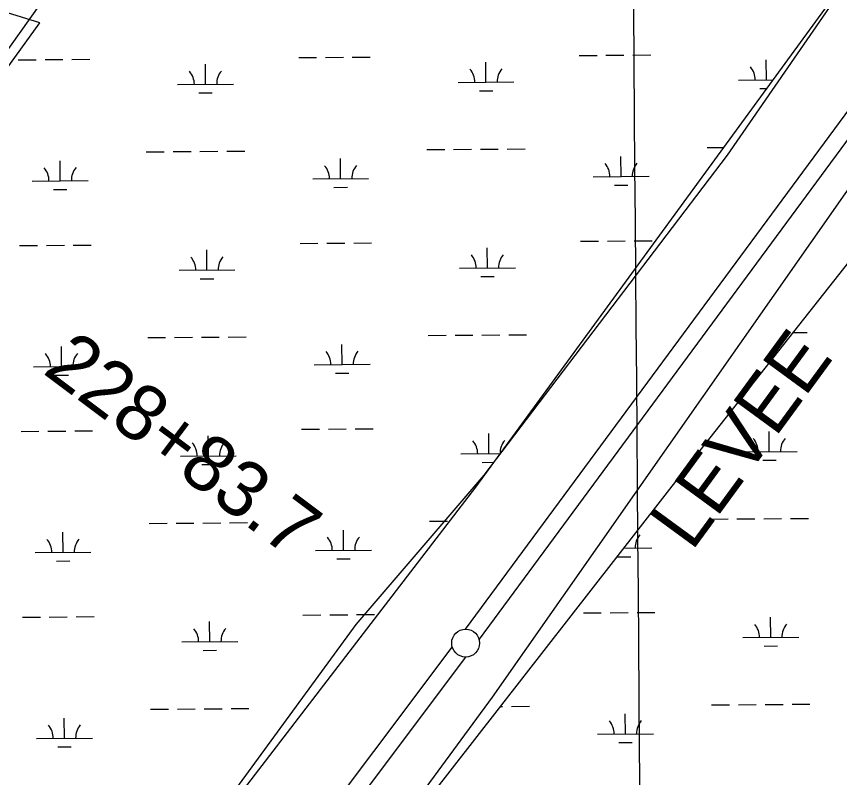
# Model space of a CAD drawing. Extents: x 3540316 to 3578335, y 553172 to 578787.
# Drawn here: x 3569706 to 3571179, y 567058 to 568421 of the extents above; entities that cross this region are included whole.
import ezdxf

# ---------------------------------------------------------------- set-up
doc = ezdxf.new("R2010")
doc.units = 0
for name, color, linetype in [('V-GRID-MAJR', 7, 'Continuous'), ('V-LEVE-IDEN', 7, 'Continuous'), ('V-SITE-VEGE', 7, 'Continuous'), ('V-SURV-IDEN', 7, 'Continuous'), ('V-SURV-LINE', 7, 'Continuous'), ('V-WETL-SWMP', 7, 'Continuous')]:
    doc.layers.add(name, color=color, linetype=linetype)

msp = doc.modelspace()

# ---------------------------------------------------------------- linework, layer by layer
at = {"layer": 'V-GRID-MAJR'}
msp.add_spline([(3570887.492, 558776.553), (3570839.022, 564835.505), (3570790.536, 570896.3910000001), (3570742.0500000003, 576957.294), (3570742.035, 576959.211)], degree=3, dxfattribs=at)
at = {"layer": 'V-SITE-VEGE'}
for points in [[(3569373.558, 566866.105), (3569274.2770000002, 567179.437), (3569205.544, 567401.063), (3569182.633, 567538.623), (3569159.722, 567622.688), (3569289.551, 567775.532), (3569747.773, 568409.841), (3569648.492, 568440.409), (3569228.455, 567844.312), (3569129.174, 567737.3250000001), (3569075.715, 567706.752), (3568999.345, 567821.385), (3568976.434, 567874.881), (3568999.345, 567943.661), (3569098.6240000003, 568043.009), (3569969.245, 569281.054), (3570717.673, 570328.0430000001), (3571550.107, 571451.452), (3572665.11, 572972.26)], [(3569862.328, 566254.726), (3570557.294, 567202.3640000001), (3571504.2830000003, 568555.042), (3572222.16, 569533.251), (3572772.024, 570243.982), (3573337.161, 571046.415), (3573986.305, 571887.062), (3574490.3510000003, 572567.223)], [(3574169.597, 572551.937), (3573635.006, 571772.427), (3572764.389, 570587.88), (3572237.434, 569854.223), (3571695.208, 569128.209), (3571336.267, 568692.602), (3570977.328, 568172.93), (3570542.02, 567599.762), (3570312.91, 567332.283), (3569877.602, 566736.188)]]:
    msp.add_lwpolyline(points, dxfattribs=at)
at = {"layer": 'V-SURV-LINE'}
for points in [[(3570509.29342561, 567324.1907847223), (3571280.890055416, 568370.1407858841)], [(3571305.0220843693, 568352.3181752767), (3570533.425454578, 567306.3681741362)], [(3569782.83924, 566355.30102), (3570485.5107132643, 567292.2170998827)], [(3570509.497390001, 567274.19969), (3569806.8259180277, 566337.2836060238)]]:
    msp.add_lwpolyline(points, dxfattribs=at)
msp.add_circle((3570509.497390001, 567299.19969), 25, dxfattribs=at)
at = {"layer": 'V-WETL-SWMP'}
for p, q in [((3569708.8246932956, 568343.5626293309), (3569740.823742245, 568343.8093056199)), ((3569756.8232667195, 568343.9326437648), (3569788.8223156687, 568344.1793200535)), ((3569804.8218401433, 568344.3026581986), (3569836.8208890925, 568344.5493344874)), ((3570210.7177764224, 568347.4316544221), (3570242.716825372, 568347.6783307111)), ((3570258.7163498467, 568347.801668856), (3570290.7153987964, 568348.0483451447)), ((3570306.714923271, 568348.1716832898), (3570338.7139722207, 568348.4183595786)), ((3570545.909737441, 568303.584224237), (3570545.632225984, 568339.5831542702)), ((3570712.61085955, 568351.3006795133), (3570744.6099084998, 568351.5473558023)), ((3570760.609432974, 568351.6706939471), (3570792.608481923, 568351.9173702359)), ((3570808.608006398, 568352.040708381), (3570840.6070553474, 568352.2873846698)), ((3571047.802820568, 568307.4532493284), (3571047.525309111, 568343.4521793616)), ((3570044.0166543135, 568299.7151991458), (3570043.7391428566, 568335.714129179)), ((3569994.0181403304, 568299.3297674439), (3570094.015168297, 568300.1006308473)), ((3570495.911223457, 568303.1987925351), (3570595.908251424, 568303.9696559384)), ((3570997.8043065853, 568307.0678176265), (3571058.737040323, 568307.5375397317)), ((3570032.13596316, 568284.1921541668), (3570056.135249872, 568284.3771613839)), ((3570534.0290462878, 568288.0611792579), (3570558.0283329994, 568288.246186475)), ((3571035.9221294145, 568291.9302043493), (3571047.4268483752, 568292.0188926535)), ((3569938.1014152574, 568178.8241465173), (3569970.1004642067, 568179.0708228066)), ((3569986.0999886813, 568179.194160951), (3570018.0990376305, 568179.4408372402)), ((3570034.098562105, 568179.5641753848), (3570066.0976110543, 568179.8108516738)), ((3570082.0971355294, 568179.9341898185), (3570114.0961844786, 568180.1808661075)), ((3570439.9944983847, 568182.6931716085), (3570471.993547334, 568182.9398478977)), ((3570487.993071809, 568183.0631860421), (3570519.992120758, 568183.3098623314)), ((3570535.991645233, 568183.433200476), (3570567.990694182, 568183.679876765)), ((3570583.9902186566, 568183.8032149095), (3570615.989267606, 568184.0498911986)), ((3570941.887581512, 568186.5621966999), (3570970.7306857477, 568186.7845442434)), ((3569783.9051621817, 568126.891961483), (3569783.6276507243, 568162.8908915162)), ((3570285.798245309, 568130.7609865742), (3570285.520733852, 568166.7599166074)), ((3570787.6913284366, 568134.6300116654), (3570787.4138169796, 568170.6289416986)), ((3570737.692814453, 568134.2445799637), (3570837.6898424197, 568135.0154433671)), ((3569733.906648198, 568126.5065297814), (3569833.9036761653, 568127.2773931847)), ((3570235.799731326, 568130.3755548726), (3570335.7967592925, 568131.1464182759)), ((3570775.810637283, 568119.1069666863), (3570799.809923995, 568119.2919739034)), ((3570902.4819735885, 567609.9510369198), (3571307.8549851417, 568124.8840207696)), ((3569772.0244710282, 568111.368916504), (3569796.02375774, 568111.5539237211)), ((3570273.9175541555, 568115.2379415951), (3570297.916840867, 568115.4229488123)), ((3570261.280825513, 568015.1365563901), (3570293.279874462, 568015.3832326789)), ((3570309.2793989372, 568015.506570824), (3570341.2784478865, 568015.7532471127)), ((3570715.175335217, 568018.6355670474), (3570747.174384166, 568018.8822433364)), ((3570763.1739086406, 568019.0055814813), (3570795.17295759, 568019.25225777)), ((3570811.1724820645, 568019.3755959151), (3570843.1715310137, 568019.6222722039)), ((3569711.3891689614, 568010.897516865), (3569743.3882179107, 568011.1441931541)), ((3569759.3877423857, 568011.2675312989), (3569791.386791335, 568011.5142075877)), ((3569807.386315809, 568011.6375457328), (3569839.3853647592, 568011.8842220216)), ((3570046.5811299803, 567967.05008668), (3570046.303618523, 568003.0490167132)), ((3570213.282252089, 568014.7665419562), (3570245.281301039, 568015.0132182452)), ((3570548.474213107, 567970.9191117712), (3570548.1967016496, 568006.9180418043)), ((3570498.475699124, 567970.5336800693), (3570598.4727270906, 567971.3045434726)), ((3569996.5826159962, 567966.6646549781), (3570096.579643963, 567967.4355183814)), ((3570034.700438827, 567951.5270417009), (3570058.6997255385, 567951.712048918)), ((3570536.5935219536, 567955.3960667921), (3570560.5928086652, 567955.5810740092)), ((3571095.4412429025, 567855.0613167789), (3571120.445916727, 567855.2540743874)), ((3569940.6658909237, 567846.1590340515), (3569972.664939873, 567846.4057103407)), ((3569988.664464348, 567846.5290484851), (3570020.663513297, 567846.7757247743)), ((3570036.663037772, 567846.899062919), (3570068.662086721, 567847.145739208)), ((3570084.6616111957, 567847.2690773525), (3570116.660660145, 567847.5157536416)), ((3570442.5589740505, 567850.0280591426), (3570474.558023, 567850.2747354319)), ((3570490.5575474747, 567850.3980735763), (3570522.556596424, 567850.6447498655)), ((3570538.5561208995, 567850.7680880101), (3570570.5551698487, 567851.0147642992)), ((3570586.554694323, 567851.1381024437), (3570618.5537432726, 567851.3847787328)), ((3569786.469637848, 567794.2268490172), (3569786.1921263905, 567830.2257790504)), ((3570288.3627209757, 567798.0958741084), (3570288.0852095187, 567834.0948041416)), ((3569736.4711238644, 567793.8414173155), (3569836.4681518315, 567794.6122807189)), ((3570238.364206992, 567797.7104424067), (3570338.3612349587, 567798.48130581)), ((3570276.4820298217, 567782.5728291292), (3570300.481316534, 567782.7578363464)), ((3569774.5889466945, 567778.7038040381), (3569798.588233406, 567778.8888112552)), ((3569713.9536446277, 567678.2324043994), (3569745.9526935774, 567678.4790806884)), ((3569761.952218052, 567678.6024188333), (3569793.951267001, 567678.8490951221)), ((3569809.950791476, 567678.9724332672), (3569841.9498404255, 567679.2191095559)), ((3570215.846727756, 567682.1014294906), (3570247.845776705, 567682.3481057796)), ((3570263.8453011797, 567682.4714439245), (3570295.844350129, 567682.7181202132)), ((3570311.8438746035, 567682.8414583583), (3570343.8429235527, 567683.0881346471)), ((3571052.9308482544, 567642.1233006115), (3571052.6533392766, 567678.1222296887)), ((3570049.145605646, 567634.3849742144), (3570048.8680941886, 567670.3839042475)), ((3570551.0386887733, 567638.2539993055), (3570550.7611773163, 567674.2529293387)), ((3569999.147091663, 567633.9995425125), (3570099.1441196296, 567634.7704059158)), ((3570501.0401747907, 567637.8685676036), (3570571.0670116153, 567638.4083949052)), ((3571002.932334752, 567641.7378689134), (3571102.9293617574, 567642.5087323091)), ((3570037.2649144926, 567618.8619292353), (3570061.2642012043, 567619.0469364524)), ((3570539.15799762, 567622.7309543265), (3570559.756819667, 567622.8897478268)), ((3571041.0501561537, 567626.6002560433), (3571065.049442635, 567626.7852632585)), ((3570321.8139566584, 566864.942060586), (3570902.4819735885, 567609.9510369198)), ((3570087.2260868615, 567514.6039648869), (3570119.2251358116, 567514.850641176)), ((3570445.123449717, 567517.362946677), (3570477.122498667, 567517.6096229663)), ((3570947.015601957, 567521.23225118), (3570979.0146505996, 567521.4789274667)), ((3570995.01417492, 567521.6022656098), (3571027.0132235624, 567521.8489418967)), ((3571043.0127478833, 567521.97228004), (3571075.0117965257, 567522.218956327)), ((3571091.0113208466, 567522.3422944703), (3571123.010369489, 567522.588970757)), ((3569943.2303665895, 567513.4939215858), (3569975.229415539, 567513.7405978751)), ((3569991.228940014, 567513.8639360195), (3570023.227988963, 567514.1106123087)), ((3570039.227513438, 567514.2339504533), (3570071.2265623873, 567514.4806267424)), ((3570290.927196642, 567465.4307616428), (3570290.6496851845, 567501.4296916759)), ((3569789.0341135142, 567461.5617365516), (3569788.7566020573, 567497.5606665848)), ((3569739.0355995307, 567461.1763048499), (3569839.032627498, 567461.9471682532)), ((3570240.9286826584, 567465.0453299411), (3570340.925710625, 567465.8161933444)), ((3570792.857321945, 567469.3003602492), (3570842.8178603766, 567469.6854992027)), ((3569777.1534223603, 567446.0386915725), (3569801.152709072, 567446.2236987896)), ((3570279.0465054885, 567449.9077166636), (3570303.0457922, 567450.0927238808)), ((3570780.938654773, 567453.7770229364), (3570804.9379412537, 567453.9620301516)), ((3570720.303346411, 567353.3056259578), (3570752.302395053, 567353.5523022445)), ((3570768.3019193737, 567353.675640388), (3570800.3009680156, 567353.9223166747)), ((3570816.3004923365, 567354.0456548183), (3570848.2995409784, 567354.2923311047)), ((3569716.518120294, 567345.5672919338), (3569748.5171692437, 567345.8139682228)), ((3569764.516693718, 567345.9373063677), (3569796.5157426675, 567346.1839826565)), ((3569812.5152671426, 567346.3073208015), (3569844.514316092, 567346.5539970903)), ((3570218.4112034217, 567349.436317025), (3570250.410252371, 567349.682993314)), ((3570266.409776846, 567349.8063314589), (3570298.408825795, 567350.0530077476)), ((3570314.4083502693, 567350.1763458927), (3570346.407399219, 567350.4230221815)), ((3571055.495301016, 567309.458196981), (3571055.217792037, 567345.457126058)), ((3570051.7100813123, 567301.7198617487), (3570051.4325698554, 567337.7187917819)), ((3571005.4967875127, 567309.0727652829), (3571105.493814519, 567309.8436286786)), ((3570001.7115673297, 567301.3344300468), (3570101.708595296, 567302.1052934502)), ((3571043.6146089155, 567293.9351524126), (3571067.6138953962, 567294.1201596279)), ((3570039.829390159, 567286.1968167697), (3570063.828676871, 567286.3818239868)), ((3569945.7948422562, 567180.8288091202), (3569977.793891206, 567181.0754854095)), ((3569993.79341568, 567181.1988235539), (3570025.7924646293, 567181.4454998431)), ((3570041.7919891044, 567181.5688379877), (3570073.7910380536, 567181.8155142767)), ((3570089.790562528, 567181.9388524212), (3570121.789611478, 567182.1855287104)), ((3570571.780875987, 567185.6547453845), (3570575.6831709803, 567185.6848276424)), ((3570591.6826953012, 567185.8081657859), (3570623.681743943, 567186.0548420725)), ((3570949.5800547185, 567188.5671475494), (3570981.579103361, 567188.8138238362)), ((3570997.578627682, 567188.9371619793), (3571029.577676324, 567189.1838382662)), ((3571045.5772006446, 567189.3071764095), (3571077.5762492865, 567189.5538526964)), ((3571093.5757736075, 567189.6771908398), (3571125.5748222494, 567189.9238671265)), ((3569791.5985891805, 567128.896624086), (3569791.3210777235, 567164.8955541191)), ((3570795.383799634, 567136.6349638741), (3570795.106290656, 567172.6338929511)), ((3570745.385286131, 567136.2495321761), (3570845.3823131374, 567137.0203955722)), ((3569741.6000751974, 567128.5111923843), (3569841.5971031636, 567129.2820557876)), ((3570783.5031075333, 567121.1119193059), (3570807.502394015, 567121.2969265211)), ((3569779.717898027, 567113.3735791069), (3569803.7171847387, 567113.558586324))]:
    msp.add_line(p, q, dxfattribs=at)
for points in [[(3568531.686, 566772.928), (3569002.7090000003, 567390.83), (3569281.272, 567785.882), (3570076.441, 568905.197), (3571185.626, 570424.628), (3571717.427, 571133.696), (3572598.697, 572308.723), (3573454.643, 573468.556)], [(3574508.116, 573038.05), (3573956.056, 572247.946), (3573338.154, 571412.259), (3572932.972, 570855.134), (3572132.738, 569781.402), (3571398.346, 568773.513), (3570527.2060000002, 567578.227), (3569691.518, 566489.301)]]:
    msp.add_lwpolyline(points, dxfattribs=at)
for centre, radius, start, end in [((3570490.664783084, 568303.6331657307), 35.24628790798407, 359.66985651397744, 41.21351484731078), ((3570601.147371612, 568304.4848608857), 35.24628790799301, 139.66985350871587, 181.2135118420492), ((3570992.5578662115, 568307.5021908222), 35.24628790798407, 359.66985651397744, 41.21351484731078), ((3569988.771699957, 568299.7641406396), 35.24628790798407, 359.66985651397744, 41.21351484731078), ((3570099.254288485, 568300.6158357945), 35.24628790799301, 139.66985350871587, 181.2135118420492), ((3569728.6602078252, 568126.940902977), 35.24628790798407, 359.66985651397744, 41.21351484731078), ((3569839.1427963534, 568127.7925981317), 35.24628790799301, 139.66985350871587, 181.2135118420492), ((3570230.553290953, 568130.8099280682), 35.24628790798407, 359.66985651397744, 41.21351484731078), ((3570341.0358794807, 568131.6616232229), 35.24628790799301, 139.66985350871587, 181.2135118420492), ((3570732.4463740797, 568134.6789531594), 35.24628790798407, 359.66985651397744, 41.21351484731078), ((3570842.928962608, 568135.530648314), 35.24628790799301, 139.66985350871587, 181.2135118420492), ((3569991.336175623, 567967.0990281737), 35.24628790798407, 359.66985651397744, 41.21351484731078), ((3570101.818764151, 567967.9507233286), 35.24628790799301, 139.66985350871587, 181.2135118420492), ((3570493.22925875, 567970.9680532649), 35.24628790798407, 359.66985651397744, 41.21351484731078), ((3570603.7118472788, 567971.8197484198), 35.24628790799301, 139.66985350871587, 181.2135118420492), ((3569731.224683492, 567794.2757905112), 35.24628790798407, 359.66985651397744, 41.21351484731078), ((3569841.7072720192, 567795.1274856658), 35.24628790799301, 139.66985350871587, 181.2135118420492), ((3570233.1177666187, 567798.1448156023), 35.24628790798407, 359.66985651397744, 41.21351484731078), ((3570343.600355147, 567798.996510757), 35.24628790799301, 139.66985350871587, 181.2135118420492), ((3570606.2763229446, 567639.1546359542), 35.24628790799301, 139.66985350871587, 181.2135118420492), ((3570997.685894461, 567642.1722420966), 35.24628790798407, 359.6698565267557, 41.21351486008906), ((3571108.168481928, 567643.0239372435), 35.246287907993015, 139.66985349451, 181.21351182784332), ((3569993.900651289, 567634.4339157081), 35.24628790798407, 359.66985651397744, 41.21351484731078), ((3570104.383239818, 567635.285610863), 35.24628790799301, 139.66985350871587, 181.2135118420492), ((3570495.7937344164, 567638.3029407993), 35.24628790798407, 359.66985651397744, 41.21351484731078), ((3569844.2717476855, 567462.4623732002), 35.24628790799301, 139.66985350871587, 181.2135118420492), ((3570235.6822422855, 567465.4797031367), 35.24628790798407, 359.66985651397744, 41.21351484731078), ((3570346.1648308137, 567466.3313982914), 35.24628790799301, 139.66985350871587, 181.2135118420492), ((3570848.056980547, 567470.2007041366), 35.246287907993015, 139.66985349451, 181.21351182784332), ((3569733.789159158, 567461.6106780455), 35.24628790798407, 359.66985651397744, 41.21351484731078), ((3569996.4651269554, 567301.7688032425), 35.24628790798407, 359.66985651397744, 41.21351484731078), ((3570106.9477154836, 567302.6204983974), 35.24628790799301, 139.66985350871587, 181.2135118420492), ((3571000.250347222, 567309.5071384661), 35.24628790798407, 359.6698565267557, 41.21351486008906), ((3571110.732934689, 567310.3588336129), 35.246287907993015, 139.66985349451, 181.21351182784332), ((3569736.353634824, 567128.9455655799), 35.24628790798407, 359.66985651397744, 41.21351484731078), ((3569846.8362233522, 567129.7972607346), 35.24628790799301, 139.66985350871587, 181.2135118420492), ((3570740.1388458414, 567136.6839053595), 35.24628790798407, 359.6698565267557, 41.21351486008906), ((3570850.621433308, 567137.5356005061), 35.246287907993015, 139.66985349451, 181.21351182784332)]:
    msp.add_arc(centre, radius, start, end, dxfattribs=at)

# ---------------------------------------------------------------- texts
at = {"layer": 'V-LEVE-IDEN'}
msp.add_text('LEVEE', height=99.99980199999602, rotation=53.801054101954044, dxfattribs=at).set_placement((3570914.179924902, 567461.987924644))
at = {"layer": 'V-SURV-IDEN'}
msp.add_text('228+83.7', height=99.99999999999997, rotation=323.1258333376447, dxfattribs=at).set_placement((3569750.5634675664, 567783.6793040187))

doc.saveas('drawing.dxf')
